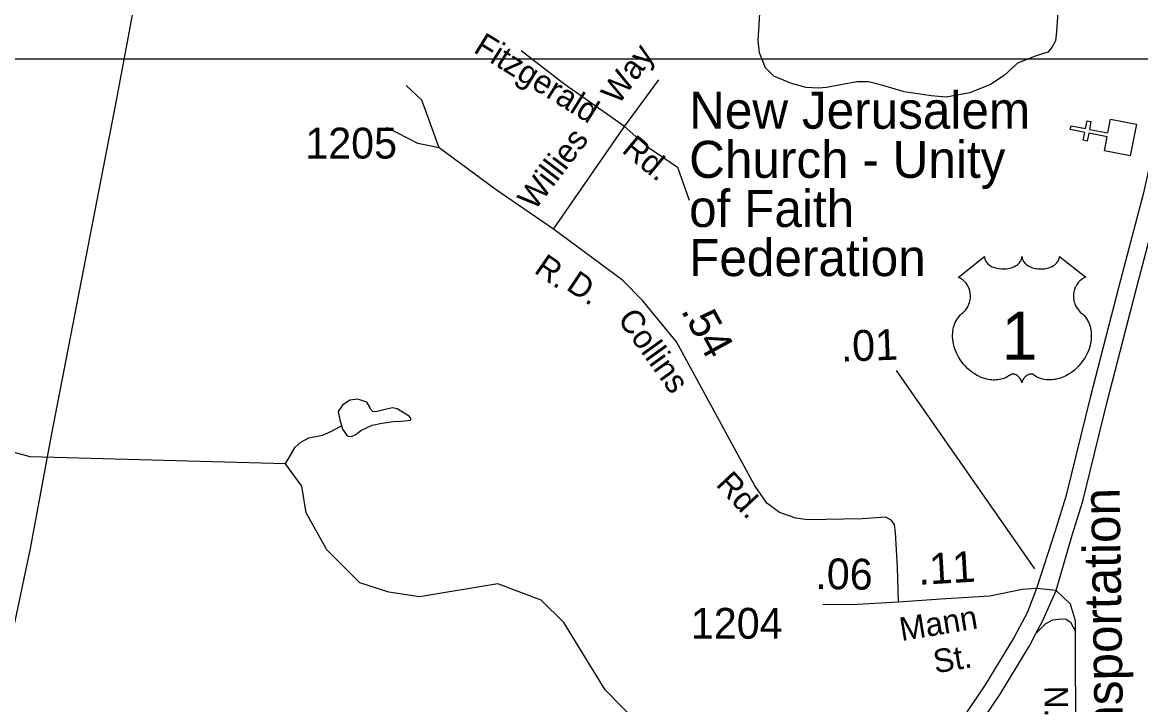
# Model space of a CAD drawing. Extents: x 2126262 to 2293712, y 749403 to 919119.
# Drawn here: x 2156825 to 2161358, y 861012 to 863778 of the extents above; entities that cross this region are included whole.
import ezdxf

# ---------------------------------------------------------------- set-up
doc = ezdxf.new("R2010")
doc.units = 0
for name, color, linetype in [('Exist Cultural Church CELL', 7, 'Continuous'), ('Exist Cultural Church Label', 7, 'Continuous'), ('Exist Hydrographic Misc Water Feature', 7, 'Continuous'), ('Exist Hydrographic Pond Under 1500 Sq Ft', 7, 'Continuous'), ('Exist Railroad Mainline Label', 7, 'Continuous'), ('Exist Road Non-System Type 51', 7, 'Continuous'), ('Exist Road Non-System Type 51 Label', 7, 'Continuous'), ('Exist Road Primary Interstate Ramp 1 Lane Attributed', 7, 'Continuous'), ('Exist Road Primary US Attributed', 7, 'Continuous'), ('Exist Road Primary US Divided Attributed', 7, 'Continuous'), ('Exist Road Primary US Label', 7, 'Continuous'), ('Exist Road Primary US Mileage Hundredths English Label', 7, 'Continuous'), ('Exist Road Primary US Shield CELL', 7, 'Continuous'), ('Exist Road Primary US Shield Number Label', 7, 'Continuous'), ('Exist Road Secondary Mileage Hundredths English Label', 7, 'Continuous'), ('Exist Road Secondary Type 51 Attributed', 7, 'Continuous'), ('Exist Road Secondary Type 51 Label', 7, 'Continuous'), ('Exist Road Secondary Type 51 Number Label', 7, 'Continuous'), ('Exist Utilities Electrical Transmission Line', 7, 'Continuous'), ('Map Preparation Inset Cut Line', 7, 'Continuous')]:
    doc.layers.add(name, color=color, linetype=linetype)

msp = doc.modelspace()

# ---------------------------------------------------------------- linework, layer by layer
at = {"layer": 'Exist Cultural Church CELL'}
msp.add_lwpolyline([(2161211, 863257.9), (2161221.8, 863313.8), (2161147.1, 863328.5), (2161141, 863297.1), (2161125.3, 863300.2), (2161131.5, 863331.6), (2161072.4, 863343.2), (2161075.5, 863358.9), (2161134.5, 863347.3), (2161140.7, 863378.7), (2161156.4, 863375.6), (2161150.2, 863344.2), (2161224.9, 863329.6), (2161236.2, 863386.1), (2161340.6, 863365.6), (2161315.4, 863237.4)], close=True, dxfattribs=at)
at = {"layer": 'Exist Hydrographic Misc Water Feature'}
for points in [[(2160981.4, 859214.2), (2160862.5, 859482.3), (2160670.4, 859696.4), (2160619.5, 859795.8), (2159999.4, 860409), (2159472.5, 860780.8), (2159187.4, 861072.1), (2159019.5, 861344.6), (2158927.4, 861435.1), (2158752.5, 861501.1), (2158435.5, 861448.5), (2158310.4, 861467.5), (2158193.4, 861506), (2158059.5, 861640), (2157975.4, 861789.4), (2157958.4, 861898.1), (2157891.5, 861988), (2156857.4, 862015.9), (2156741.4, 862047.8), (2156549.5, 862156.8)], [(2157891.5, 861988), (2157930.7, 862056), (2157953.5, 862076.3), (2157986.4, 862094), (2158042.2, 862104.2), (2158075.1, 862119.4), (2158119.3, 862141.5)]]:
    msp.add_lwpolyline(points, dxfattribs=at)
at = {"layer": 'Exist Hydrographic Pond Under 1500 Sq Ft'}
msp.add_lwpolyline([(2158233.9, 862217.2), (2158221.8, 862238), (2158185.3, 862250.2), (2158152.3, 862246.7), (2158122.8, 862225.8), (2158105.4, 862199.8), (2158112.4, 862166.8), (2158122.8, 862128.6), (2158138.4, 862106), (2158146.4, 862100.3), (2158159.3, 862099), (2158176.7, 862107), (2158197.4, 862123.4), (2158242.6, 862144.2), (2158282.5, 862152.9), (2158327.6, 862159.8), (2158360.6, 862161.6), (2158398.8, 862165.1), (2158400.6, 862170.3), (2158393.6, 862180.7), (2158358.9, 862201.5), (2158344, 862210.8), (2158325.9, 862215.4), (2158301.6, 862210.2), (2158268.6, 862201.5), (2158257.3, 862198.5), (2158246.4, 862200.9), (2158237.4, 862208.9), (2158233.9, 862217.2)], dxfattribs=at)
at = {"layer": 'Exist Road Non-System Type 51'}
for p, q in [((2159265.8, 863355.4), (2159405.3, 863545.3)), ((2158977.4, 862939.2), (2159265.8, 863355.4))]:
    msp.add_line(p, q, dxfattribs=at)
for points in [[(2161021.8, 863821.2), (2161017.2, 863739.5), (2161013, 863703.6), (2160998.2, 863676.1), (2160981.3, 863657.1), (2160934.9, 863642.3), (2160858.9, 863612.8), (2160804.1, 863562.1), (2160749.2, 863526.2), (2160664.8, 863492.4), (2160569.8, 863475.5), (2160508.6, 863479.7), (2160398.8, 863496.6), (2160312.3, 863522), (2160255.3, 863536.8), (2160206.8, 863536.8), (2160149.8, 863526.2), (2160084.4, 863513.5), (2160052.7, 863511.4), (2160002.1, 863513.5), (2159943, 863530.4), (2159871.2, 863560), (2159837.5, 863593.8), (2159813.2, 863655), (2159806.9, 863703.6), (2159811.1, 863769.1), (2159815.3, 863836.6)], [(2159265.8, 863355.4), (2159020.3, 863528.5), (2158847.4, 863662.5)], [(2158514, 863268.9), (2158444.3, 863462.9), (2158380.2, 863521.6)], [(2158514, 863268.9), (2158427.6, 863287), (2158302.1, 863351.3)], [(2159265.8, 863355.4), (2159357.8, 863274.5), (2159480.6, 863190.7), (2159528, 863056.7)]]:
    msp.add_lwpolyline(points, dxfattribs=at)
at = {"layer": 'Exist Road Primary Interstate Ramp 1 Lane Attributed'}
msp.add_lwpolyline([(2160933.3, 861299.6), (2160973.2, 861340.4), (2161001.3, 861355), (2161035.5, 861360.1), (2161056, 861357.6), (2161074, 861345.6), (2161094, 861308.1)], dxfattribs=at)
at = {"layer": 'Exist Road Primary US Attributed'}
for points in [[(2161014.7, 861474.6), (2160936.1, 861482.2)], [(2161094, 861308.1), (2161094, 861351.2), (2161073.1, 861419.6), (2161014.7, 861474.6)], [(2160188.7, 856426.2), (2160244.5, 856549.1), (2160316.4, 856690.7), (2160457.9, 857026.5), (2160606.5, 857348.3), (2160720.1, 857587.7), (2160854.7, 857902.5), (2160949.6, 858103.5), (2161080.4, 858416.6), (2161230.4, 858730), (2161240.1, 858794.3), (2161255.5, 858913.8), (2161197, 859350.4), (2161142.6, 859730.7), (2161116.1, 859891.2), (2161093.8, 860134.4), (2161098.1, 860716.8), (2161095.3, 860973.7), (2161094, 861197.6), (2161094, 861308.1)]]:
    msp.add_lwpolyline(points, dxfattribs=at)
at = {"layer": 'Exist Road Primary US Divided Attributed'}
for points in [[(2162336.6, 869793.4), (2162365.8, 869445.8), (2162373.5, 869026.1), (2162378.6, 868812.5), (2162362.1, 868425.8), (2162329.6, 868174), (2162293.4, 867922.2), (2162217.7, 867369), (2162103.9, 866759.8), (2162047.9, 866486.3), (2161964.7, 866066.7), (2161855.9, 865542.6), (2161780.8, 865186.5), (2161739.1, 864938.6), (2161574.2, 864165.3), (2161508, 863799), (2161432.8, 863372.7), (2161369.1, 863086.5), (2161269.3, 862707.6), (2161153.5, 862256.8), (2161054.9, 861855.8), (2161012.3, 861719.9), (2160936.1, 861482.2)], [(2161014.7, 861474.6), (2161080.2, 861699.3), (2161123.3, 861836.7), (2161222.3, 862239.5), (2161338, 862689.7), (2161438.1, 863069.8), (2161502.3, 863358.2), (2161580.3, 863762.3), (2161808.5, 864923.9), (2161854.6, 865168.7), (2161924.6, 865537.6), (2162034.2, 866052.3), (2162103.9, 866416.4), (2162184, 866804.3), (2162281.3, 867337.2), (2162369.7, 867896.8), (2162399.6, 868177.8), (2162425.7, 868433.5), (2162444.7, 868848.1), (2162444.7, 869079.6), (2162412.4, 869799.8)], [(2160936.1, 861482.2), (2160897.4, 861383.7), (2160845.2, 861284.6), (2160728, 861091.9), (2160600.4, 860903.6), (2159739.7, 859767.4), (2159540.5, 859491.6), (2159426.6, 859341.1), (2159313.4, 859209.7), (2159243.6, 859121.2), (2158456.2, 858068.8), (2158323.2, 857872.9)], [(2160933.3, 861299.6), (2160961.4, 861352.9), (2161014.7, 861474.6)], [(2158394.9, 857853.6), (2158513.9, 858027.5), (2159299.8, 859078), (2159368.2, 859164.5), (2159481.9, 859296.4), (2159597.6, 859449.4), (2159796.8, 859725.2), (2159880.2, 859834.5), (2159959.3, 859948.6), (2160658, 860862.2), (2160787.8, 861053.5), (2160907, 861249.6), (2160933.3, 861299.6)]]:
    msp.add_lwpolyline(points, dxfattribs=at)
at = {"layer": 'Exist Road Primary US Mileage Hundredths English Label'}
msp.add_line((2160928.5, 861562), (2160368.7, 862367.1), dxfattribs=at)
at = {"layer": 'Exist Road Primary US Shield CELL'}
msp.add_lwpolyline([(2160724.5, 862828.9), (2160724.8, 862824.5), (2160725.9, 862819.3), (2160726.7, 862816.6), (2160729.2, 862811.5), (2160733.2, 862805.4), (2160738.8, 862799.4), (2160745.1, 862794.2), (2160749.4, 862791.4), (2160756.6, 862787.5), (2160764.9, 862784.1), (2160774, 862781.5), (2160783.4, 862779.6), (2160793.6, 862778.4), (2160803.7, 862778.2), (2160814.6, 862779.1), (2160826.7, 862781.4), (2160832.3, 862782.8), (2160838.5, 862785), (2160844.3, 862787.4), (2160850.6, 862790.7), (2160855.7, 862794), (2160859.7, 862796.9), (2160865.3, 862802.3), (2160869.8, 862807.9), (2160871.7, 862811), (2160873.3, 862814), (2160875.6, 862820.5), (2160876.2, 862823.3), (2160876.6, 862829.2), (2160877, 862824.2), (2160877.5, 862821.1), (2160878.3, 862818.1), (2160879.6, 862814.9), (2160881.8, 862810.4), (2160884.3, 862806.6), (2160889.1, 862801), (2160892, 862798.3), (2160894.7, 862796.1), (2160901.9, 862791.1), (2160910.4, 862786.9), (2160914.5, 862785), (2160918.8, 862783.5), (2160924.2, 862781.9), (2160929.8, 862780.6), (2160935.3, 862779.6), (2160941, 862778.8), (2160946.7, 862778.4), (2160951.4, 862778.2), (2160957.2, 862778.3), (2160962.6, 862778.6), (2160968, 862779.3), (2160974, 862780.3), (2160978.9, 862781.3), (2160985.3, 862783), (2160991, 862785.1), (2160996.1, 862787.3), (2161002.7, 862790.7), (2161008.1, 862794.1), (2161012, 862797.2), (2161016.6, 862801.5), (2161021, 862806.6), (2161023.6, 862810.3), (2161025.4, 862814.1), (2161027.1, 862818.1), (2161028.1, 862822.4), (2161028.6, 862826.1), (2161028.7, 862829.3), (2161135, 862744.6), (2161132.5, 862743.6), (2161126.7, 862740.8), (2161122.1, 862738.1), (2161114.8, 862733), (2161111.7, 862730.1), (2161108.5, 862727.2), (2161105.7, 862724.1), (2161103.1, 862721.1), (2161100, 862716.8), (2161097.3, 862712.6), (2161094.6, 862707.8), (2161092.6, 862703.8), (2161089.3, 862695.2), (2161087.8, 862689.8), (2161086.8, 862685.2), (2161085.5, 862675.8), (2161085.2, 862671.2), (2161085.2, 862666.8), (2161085.4, 862662.1), (2161085.9, 862657.5), (2161086.7, 862652.8), (2161087.5, 862648.7), (2161088.8, 862643.6), (2161090.7, 862637.7), (2161093, 862632), (2161097.8, 862622.8), (2161104.1, 862613.3), (2161108.5, 862608.1), (2161112.9, 862603.5), (2161119.5, 862598), (2161123, 862594.9), (2161127.1, 862590.8), (2161133.8, 862583.1), (2161136.5, 862579.4), (2161139.2, 862575.3), (2161141.7, 862571.1), (2161144.2, 862566.6), (2161146.2, 862562.7), (2161150, 862553.6), (2161152.7, 862544.7), (2161154, 862540.1), (2161155.9, 862529.6), (2161156.7, 862524.5), (2161157.5, 862514.3), (2161157.5, 862502), (2161156.6, 862490.3), (2161154.4, 862476.7), (2161152.6, 862468.5), (2161149.8, 862459), (2161147.1, 862450.8), (2161142.2, 862438.7), (2161137.9, 862429.9), (2161132.3, 862419.6), (2161128.5, 862413.4), (2161124, 862406.7), (2161118.5, 862399.1), (2161111.9, 862390.9), (2161104.1, 862382.3), (2161097.7, 862376), (2161089.5, 862368.5), (2161084.4, 862364.4), (2161077.3, 862359), (2161067.5, 862352.5), (2161057.8, 862346.9), (2161049.6, 862342.7), (2161042.3, 862339.5), (2161032.9, 862336), (2161017.2, 862331.6), (2161011.5, 862330.4), (2161004.7, 862329.4), (2160998.4, 862328.8), (2160992.2, 862328.4), (2160984, 862328.4), (2160975.7, 862329), (2160968, 862330.2), (2160959.9, 862331.9), (2160951.4, 862334.4), (2160943.7, 862337.4), (2160935.9, 862341.2), (2160922.8, 862349.5), (2160919, 862351.5), (2160916.8, 862352.1), (2160911.7, 862352.3), (2160907, 862351.3), (2160902.1, 862349.4), (2160899.1, 862347.8), (2160895.2, 862345.2), (2160892.2, 862342.9), (2160888.5, 862339.4), (2160886, 862336.5), (2160884.1, 862334.3), (2160880.4, 862328.4), (2160879.1, 862325.7), (2160877.7, 862322.1), (2160876.5, 862316.8), (2160874.8, 862323.5), (2160872.9, 862327.9), (2160870.6, 862331.6), (2160868.3, 862334.9), (2160864.6, 862339.2), (2160861.2, 862342.4), (2160857.2, 862345.7), (2160853, 862348.3), (2160849.5, 862350), (2160846.4, 862351.2), (2160842.6, 862352.2), (2160839.4, 862352.4), (2160836.9, 862352.3), (2160833.3, 862351.5), (2160828.5, 862348.1), (2160824, 862344.9), (2160819, 862341.9), (2160813.1, 862338.7), (2160808.8, 862336.7), (2160803.6, 862334.7), (2160797.6, 862332.7), (2160791.1, 862331), (2160784.4, 862329.7), (2160778.5, 862328.7), (2160772.1, 862328.2), (2160766.4, 862328), (2160760.4, 862328), (2160754.9, 862328.5), (2160748.4, 862329), (2160740.4, 862330.2), (2160733.7, 862331.7), (2160726.7, 862333.6), (2160719.5, 862335.9), (2160711.7, 862338.8), (2160702.1, 862343), (2160695.4, 862346.5), (2160684.7, 862352.6), (2160672.3, 862361.2), (2160662.9, 862368.8), (2160656.1, 862375), (2160646, 862385.3), (2160640, 862392), (2160630.7, 862404.1), (2160624.7, 862412.8), (2160620.9, 862419.2), (2160615.2, 862429.5), (2160612.1, 862436), (2160608.1, 862445.4), (2160604.9, 862454), (2160602.3, 862462.2), (2160600.9, 862467.4), (2160598.9, 862476.5), (2160597.7, 862483), (2160596.5, 862491.8), (2160595.8, 862501.2), (2160595.7, 862509.8), (2160595.9, 862516.9), (2160596.7, 862525.3), (2160598.1, 862534.1), (2160599.8, 862541.7), (2160601.4, 862547.2), (2160603.6, 862553.9), (2160606.6, 862561.2), (2160610.1, 862568.2), (2160613.5, 862574.1), (2160617.7, 862580.4), (2160621.8, 862585.7), (2160627.3, 862591.6), (2160632.9, 862597), (2160638.1, 862601.2), (2160644.2, 862607.2), (2160647.4, 862610.9), (2160651.3, 862616), (2160654.4, 862620.7), (2160656.8, 862624.9), (2160660.1, 862631.1), (2160662, 862635.8), (2160664.4, 862642.9), (2160665.7, 862647.9), (2160666.9, 862654.4), (2160667.7, 862660.5), (2160668.1, 862668.1), (2160667.9, 862674.4), (2160667.1, 862681.7), (2160665.7, 862688.8), (2160664, 862694.9), (2160661.4, 862701.9), (2160659, 862707.1), (2160654.9, 862714.1), (2160650.4, 862720.5), (2160645.7, 862725.8), (2160641, 862730.5), (2160636.5, 862734), (2160632.2, 862737.1), (2160626.8, 862740.4), (2160621.5, 862743), (2160618.3, 862744.3)], close=True, dxfattribs=at)
at = {"layer": 'Exist Road Secondary Type 51 Attributed'}
for points in [[(2160376.6, 861427.2), (2160371.7, 861568.9), (2160364.8, 861709.9), (2160360.7, 861741.6), (2160346.8, 861759.7), (2160324.4, 861772.3), (2160229.6, 861765.3), (2160007, 861761.1), (2159959.6, 861768.1), (2159894, 861790.4), (2159842.4, 861828.1), (2159792.2, 861902.1), (2159476, 862482.5), (2159339.3, 862650), (2159257.3, 862733.3), (2158977.4, 862939.2), (2158741.4, 863101.4), (2158514, 863268.9)], [(2160936.1, 861482.2), (2160879.4, 861478.8), (2160744.5, 861451), (2160547.9, 861439.8), (2160376.6, 861427.2)], [(2160376.6, 861427.2), (2160185.5, 861416.1), (2160069.8, 861417.5)]]:
    msp.add_lwpolyline(points, dxfattribs=at)
at = {"layer": 'Exist Utilities Electrical Transmission Line'}
msp.add_lwpolyline([(2155112.1, 854899.3), (2155807.1, 857506.7), (2156382.5, 859683.9), (2156735.6, 861062.7), (2156858.2, 861644.9), (2156941.5, 862096.6), (2157207, 863461.8), (2157373.5, 864350.9), (2157445.9, 864804.1), (2157460.3, 864879.4), (2157517.6, 865181.3), (2157597.4, 865618.3), (2157670.2, 866031.1), (2157676.4, 866059.3), (2157767.6, 866494.2), (2157852.5, 866936.9), (2157960.6, 867468.3), (2158059.3, 867955.5), (2158494.4, 870186.4)], dxfattribs=at)
at = {"layer": 'Map Preparation Inset Cut Line'}
msp.add_lwpolyline([(2170326.3, 852884.6), (2154080.9, 852884.6), (2154080.9, 863630.2), (2170326.3, 863630.2)], close=True, dxfattribs=at)

# ---------------------------------------------------------------- texts
at = {"layer": 'Exist Cultural Church Label'}
for s, p in [('New Jerusalem', (2159527.7, 863346.9)), ('Church - Unity', (2159527.7, 863147.7)), ('of Faith ', (2159527.7, 862948.5)), ('Federation', (2159527.7, 862749.3))]:
    msp.add_text(s, height=150, dxfattribs=at).set_placement(p)
at = {"layer": 'Exist Railroad Mainline Label'}
msp.add_text('Transportation', height=150, rotation=90.8414, dxfattribs=at).set_placement((2161291.1, 860597.8))
at = {"layer": 'Exist Road Non-System Type 51 Label'}
for s, rotation, p in [('Fitzgerald', 328.1477, (2158649.2, 863660)), ('Way', 53.9931, (2159241.1, 863440.2)), ('Willies', 52.686, (2158901.6, 863011.2)), ('Rd.', 320.5003, (2159250.6, 863254.4))]:
    msp.add_text(s, height=95, rotation=rotation, dxfattribs=at).set_placement(p)
at = {"layer": 'Exist Road Primary US Label'}
msp.add_text('N.', height=95, rotation=270.4881, dxfattribs=at).set_placement((2160967.9, 861087.4))
at = {"layer": 'Exist Road Primary US Mileage Hundredths English Label'}
msp.add_text('.01', height=125, rotation=2.1047, dxfattribs=at).set_placement((2160144.1, 862402.3))
at = {"layer": 'Exist Road Primary US Shield Number Label'}
msp.add_text('1', height=195, dxfattribs=at).set_placement((2160794.2, 862410.2))
at = {"layer": 'Exist Road Secondary Mileage Hundredths English Label'}
for s, rotation, p in [('.54', 298.5846, (2159492.7, 862609.5)), ('.11', 3.2501, (2160458.4, 861497.3)), ('.06', 359.3091, (2160038.5, 861480.4))]:
    msp.add_text(s, height=125, rotation=rotation, dxfattribs=at).set_placement(p)
at = {"layer": 'Exist Road Secondary Type 51 Label'}
for s, rotation, p in [('R.', 325.45, (2158894.9, 862766)), ('D.', 326.261, (2159024.9, 862697.3)), ('Collins', 305.686, (2159234.7, 862574.9)), ('Rd.', 312.986, (2159632.5, 861902.2)), ('Mann', 9.4228, (2160388.5, 861269.3)), ('St.', 9.4228, (2160525.3, 861138.3))]:
    msp.add_text(s, height=95, rotation=rotation, dxfattribs=at).set_placement(p)
at = {"layer": 'Exist Road Secondary Type 51 Number Label'}
for s, p in [('1205', (2157972, 863226)), ('1204', (2159534.7, 861278.9))]:
    msp.add_text(s, height=125, dxfattribs=at).set_placement(p)

doc.saveas('drawing.dxf')
